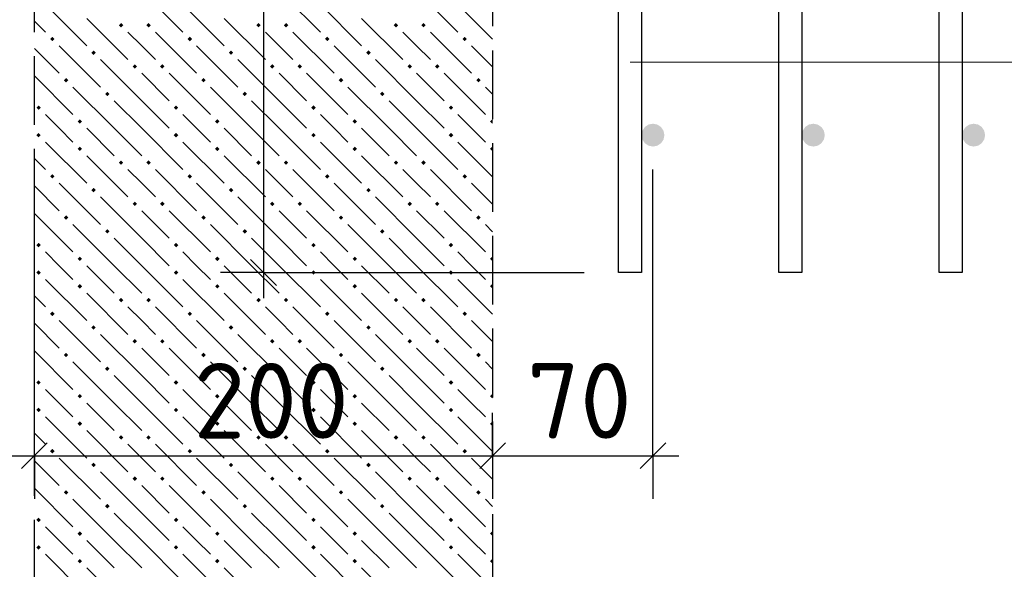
# Model space of a CAD drawing. Header units: millimetres. Extents: x 40580 to 1930067, y -240640 to 81020.
# Tile 366 of 656: x 1109942 to 1112808, y -215132 to -213532. Entities that reach past the tile are written whole.
import ezdxf

# ---------------------------------------------------------------- set-up
doc = ezdxf.new("R2010")
doc.units = ezdxf.units.MM
doc.linetypes.add('______2', pattern=[270, 200, -70])
for name, color, linetype, lineweight in [('Standard', 7, 'Continuous', 25), ('Вспомогательная арматура', 52, 'Continuous', 25), ('Позиционная метка номер позиции', 7, 'Continuous', 13), ('Примечания', 7, 'Continuous', 13)]:
    doc.layers.add(name, color=color, linetype=linetype, lineweight=lineweight)
doc.layers.add('Стилевая поверхн.', color=7, linetype='Continuous')
doc.styles.add('ISOCPEUR', font='isocpeur.ttf')

msp = doc.modelspace()

# ---------------------------------------------------------------- hatches: boundary and pattern name
at = {"linetype": 'Continuous', "lineweight": 50, "transparency": 33554687}
for points in [[(1111818.4, -213868.2), (1111815.9, -213855.5), (1111808.7, -213844.6), (1111797.9, -213837.4), (1111785.1, -213834.9), (1111772.3, -213837.4), (1111761.5, -213844.6), (1111754.3, -213855.5), (1111751.8, -213868.2), (1111754.3, -213881), (1111761.5, -213891.8), (1111772.3, -213899), (1111785.1, -213901.5), (1111797.9, -213899), (1111808.7, -213891.8), (1111815.9, -213881)], [(1112285.1, -213868.2), (1112282.6, -213855.5), (1112275.3, -213844.6), (1112264.5, -213837.4), (1112251.8, -213834.9), (1112239, -213837.4), (1112228.2, -213844.6), (1112221, -213855.5), (1112218.4, -213868.2), (1112221, -213881), (1112228.2, -213891.8), (1112239, -213899), (1112251.8, -213901.5), (1112264.5, -213899), (1112275.3, -213891.8), (1112282.6, -213881)], [(1112751.8, -213868.2), (1112749.2, -213855.5), (1112742, -213844.6), (1112731.2, -213837.4), (1112718.4, -213834.9), (1112705.7, -213837.4), (1112694.9, -213844.6), (1112687.6, -213855.5), (1112685.1, -213868.2), (1112687.6, -213881), (1112694.9, -213891.8), (1112705.7, -213899), (1112718.4, -213901.5), (1112731.2, -213899), (1112742, -213891.8), (1112749.2, -213881)]]:
    msp.add_hatch(color=7, dxfattribs=at).paths.add_polyline_path(points)
at = {"layer": 'Стилевая поверхн.', "linetype": 'Continuous', "lineweight": -3, "transparency": 33554687}
for points in [[(1110230.9, -213548.3), (1110237.4, -213541.8), (1110243.9, -213548.3), (1110237.4, -213554.8)], [(1110310.9, -213548.3), (1110317.4, -213541.8), (1110323.9, -213548.3), (1110317.4, -213554.8)], [(1110630.9, -213548.3), (1110637.4, -213541.8), (1110643.9, -213548.3), (1110637.4, -213554.8)], [(1110710.9, -213548.3), (1110717.4, -213541.8), (1110723.9, -213548.3), (1110717.4, -213554.8)], [(1111030.9, -213548.3), (1111037.4, -213541.8), (1111043.9, -213548.3), (1111037.4, -213554.8)], [(1111110.9, -213548.3), (1111117.4, -213541.8), (1111123.9, -213548.3), (1111117.4, -213554.8)], [(1110030.9, -213588.3), (1110037.4, -213581.8), (1110043.9, -213588.3), (1110037.4, -213594.8)], [(1110430.9, -213588.3), (1110437.4, -213581.8), (1110443.9, -213588.3), (1110437.4, -213594.8)], [(1110830.9, -213588.3), (1110837.4, -213581.8), (1110843.9, -213588.3), (1110837.4, -213594.8)], [(1111230.9, -213588.3), (1111237.4, -213581.8), (1111243.9, -213588.3), (1111237.4, -213594.8)], [(1110150.9, -213628.3), (1110157.4, -213621.8), (1110163.9, -213628.3), (1110157.4, -213634.8)], [(1110550.9, -213628.3), (1110557.4, -213621.8), (1110563.9, -213628.3), (1110557.4, -213634.8)], [(1110950.9, -213628.3), (1110957.4, -213621.8), (1110963.9, -213628.3), (1110957.4, -213634.8)], [(1110270.9, -213668.3), (1110277.4, -213661.8), (1110283.9, -213668.3), (1110277.4, -213674.8)], [(1110350.9, -213668.3), (1110357.4, -213661.8), (1110363.9, -213668.3), (1110357.4, -213674.8)], [(1110670.9, -213668.3), (1110677.4, -213661.8), (1110683.9, -213668.3), (1110677.4, -213674.8)], [(1110750.9, -213668.3), (1110757.4, -213661.8), (1110763.9, -213668.3), (1110757.4, -213674.8)], [(1111070.9, -213668.3), (1111077.4, -213661.8), (1111083.9, -213668.3), (1111077.4, -213674.8)], [(1111150.9, -213668.3), (1111157.4, -213661.8), (1111163.9, -213668.3), (1111157.4, -213674.8)], [(1110070.9, -213708.3), (1110077.4, -213701.8), (1110083.9, -213708.3), (1110077.4, -213714.8)], [(1110470.9, -213708.3), (1110477.4, -213701.8), (1110483.9, -213708.3), (1110477.4, -213714.8)], [(1110870.9, -213708.3), (1110877.4, -213701.8), (1110883.9, -213708.3), (1110877.4, -213714.8)], [(1111270.9, -213708.3), (1111277.4, -213701.8), (1111283.9, -213708.3), (1111277.4, -213714.8)], [(1110190.9, -213748.3), (1110197.4, -213741.8), (1110203.9, -213748.3), (1110197.4, -213754.8)], [(1110590.9, -213748.3), (1110597.4, -213741.8), (1110603.9, -213748.3), (1110597.4, -213754.8)], [(1110990.9, -213748.3), (1110997.4, -213741.8), (1111003.9, -213748.3), (1110997.4, -213754.8)], [(1109990.9, -213788.3), (1109997.4, -213781.8), (1110003.9, -213788.3), (1109997.4, -213794.8)], [(1110390.9, -213788.3), (1110397.4, -213781.8), (1110403.9, -213788.3), (1110397.4, -213794.8)], [(1110790.9, -213788.3), (1110797.4, -213781.8), (1110803.9, -213788.3), (1110797.4, -213794.8)], [(1111190.9, -213788.3), (1111197.4, -213781.8), (1111203.9, -213788.3), (1111197.4, -213794.8)], [(1110110.9, -213828.3), (1110117.4, -213821.8), (1110123.9, -213828.3), (1110117.4, -213834.8)], [(1110510.9, -213828.3), (1110517.4, -213821.8), (1110523.9, -213828.3), (1110517.4, -213834.8)], [(1110910.9, -213828.3), (1110917.4, -213821.8), (1110923.9, -213828.3), (1110917.4, -213834.8)], [(1111310.9, -213828.3), (1111317.4, -213821.8), (1111318.4, -213822.8), (1111318.4, -213833.7), (1111317.4, -213834.8)], [(1109990.9, -213868.3), (1109997.4, -213861.8), (1110003.9, -213868.3), (1109997.4, -213874.8)], [(1110390.9, -213868.3), (1110397.4, -213861.8), (1110403.9, -213868.3), (1110397.4, -213874.8)], [(1110790.9, -213868.3), (1110797.4, -213861.8), (1110803.9, -213868.3), (1110797.4, -213874.8)], [(1111190.9, -213868.3), (1111197.4, -213861.8), (1111203.9, -213868.3), (1111197.4, -213874.8)], [(1110110.9, -213908.3), (1110117.4, -213901.8), (1110123.9, -213908.3), (1110117.4, -213914.8)], [(1110510.9, -213908.3), (1110517.4, -213901.8), (1110523.9, -213908.3), (1110517.4, -213914.8)], [(1110910.9, -213908.3), (1110917.4, -213901.8), (1110923.9, -213908.3), (1110917.4, -213914.8)], [(1111310.9, -213908.3), (1111317.4, -213901.8), (1111318.4, -213902.8), (1111318.4, -213913.7), (1111317.4, -213914.8)], [(1110230.9, -213948.3), (1110237.4, -213941.8), (1110243.9, -213948.3), (1110237.4, -213954.8)], [(1110310.9, -213948.3), (1110317.4, -213941.8), (1110323.9, -213948.3), (1110317.4, -213954.8)], [(1110630.9, -213948.3), (1110637.4, -213941.8), (1110643.9, -213948.3), (1110637.4, -213954.8)], [(1110710.9, -213948.3), (1110717.4, -213941.8), (1110723.9, -213948.3), (1110717.4, -213954.8)], [(1111030.9, -213948.3), (1111037.4, -213941.8), (1111043.9, -213948.3), (1111037.4, -213954.8)], [(1111110.9, -213948.3), (1111117.4, -213941.8), (1111123.9, -213948.3), (1111117.4, -213954.8)], [(1110030.9, -213988.3), (1110037.4, -213981.8), (1110043.9, -213988.3), (1110037.4, -213994.8)], [(1110430.9, -213988.3), (1110437.4, -213981.8), (1110443.9, -213988.3), (1110437.4, -213994.8)], [(1110830.9, -213988.3), (1110837.4, -213981.8), (1110843.9, -213988.3), (1110837.4, -213994.8)], [(1111230.9, -213988.3), (1111237.4, -213981.8), (1111243.9, -213988.3), (1111237.4, -213994.8)], [(1110150.9, -214028.3), (1110157.4, -214021.8), (1110163.9, -214028.3), (1110157.4, -214034.8)], [(1110550.9, -214028.3), (1110557.4, -214021.8), (1110563.9, -214028.3), (1110557.4, -214034.8)], [(1110950.9, -214028.3), (1110957.4, -214021.8), (1110963.9, -214028.3), (1110957.4, -214034.8)], [(1110270.9, -214068.3), (1110277.4, -214061.8), (1110283.9, -214068.3), (1110277.4, -214074.8)], [(1110350.9, -214068.3), (1110357.4, -214061.8), (1110363.9, -214068.3), (1110357.4, -214074.8)], [(1110670.9, -214068.3), (1110677.4, -214061.8), (1110683.9, -214068.3), (1110677.4, -214074.8)], [(1110750.9, -214068.3), (1110757.4, -214061.8), (1110763.9, -214068.3), (1110757.4, -214074.8)], [(1111070.9, -214068.3), (1111077.4, -214061.8), (1111083.9, -214068.3), (1111077.4, -214074.8)], [(1111150.9, -214068.3), (1111157.4, -214061.8), (1111163.9, -214068.3), (1111157.4, -214074.8)], [(1110070.9, -214108.3), (1110077.4, -214101.8), (1110083.9, -214108.3), (1110077.4, -214114.8)], [(1110470.9, -214108.3), (1110477.4, -214101.8), (1110483.9, -214108.3), (1110477.4, -214114.8)], [(1110870.9, -214108.3), (1110877.4, -214101.8), (1110883.9, -214108.3), (1110877.4, -214114.8)], [(1111270.9, -214108.3), (1111277.4, -214101.8), (1111283.9, -214108.3), (1111277.4, -214114.8)], [(1110190.9, -214148.3), (1110197.4, -214141.8), (1110203.9, -214148.3), (1110197.4, -214154.8)], [(1110590.9, -214148.3), (1110597.4, -214141.8), (1110603.9, -214148.3), (1110597.4, -214154.8)], [(1110990.9, -214148.3), (1110997.4, -214141.8), (1111003.9, -214148.3), (1110997.4, -214154.8)], [(1109990.9, -214188.3), (1109997.4, -214181.8), (1110003.9, -214188.3), (1109997.4, -214194.8)], [(1110390.9, -214188.3), (1110397.4, -214181.8), (1110403.9, -214188.3), (1110397.4, -214194.8)], [(1110790.9, -214188.3), (1110797.4, -214181.8), (1110803.9, -214188.3), (1110797.4, -214194.8)], [(1111190.9, -214188.3), (1111197.4, -214181.8), (1111203.9, -214188.3), (1111197.4, -214194.8)], [(1110110.9, -214228.3), (1110117.4, -214221.8), (1110123.9, -214228.3), (1110117.4, -214234.8)], [(1110510.9, -214228.3), (1110517.4, -214221.8), (1110523.9, -214228.3), (1110517.4, -214234.8)], [(1110910.9, -214228.3), (1110917.4, -214221.8), (1110923.9, -214228.3), (1110917.4, -214234.8)], [(1111310.9, -214228.3), (1111317.4, -214221.8), (1111318.4, -214222.8), (1111318.4, -214233.7), (1111317.4, -214234.8)], [(1109990.9, -214268.3), (1109997.4, -214261.8), (1110003.9, -214268.3), (1109997.4, -214274.8)], [(1110390.9, -214268.3), (1110397.4, -214261.8), (1110403.9, -214268.3), (1110397.4, -214274.8)], [(1110790.9, -214268.3), (1110797.4, -214261.8), (1110803.9, -214268.3), (1110797.4, -214274.8)], [(1111190.9, -214268.3), (1111197.4, -214261.8), (1111203.9, -214268.3), (1111197.4, -214274.8)], [(1110110.9, -214308.3), (1110117.4, -214301.8), (1110123.9, -214308.3), (1110117.4, -214314.8)], [(1110510.9, -214308.3), (1110517.4, -214301.8), (1110523.9, -214308.3), (1110517.4, -214314.8)], [(1110910.9, -214308.3), (1110917.4, -214301.8), (1110923.9, -214308.3), (1110917.4, -214314.8)], [(1111310.9, -214308.3), (1111317.4, -214301.8), (1111318.4, -214302.8), (1111318.4, -214313.7), (1111317.4, -214314.8)], [(1110230.9, -214348.3), (1110237.4, -214341.8), (1110243.9, -214348.3), (1110237.4, -214354.8)], [(1110310.9, -214348.3), (1110317.4, -214341.8), (1110323.9, -214348.3), (1110317.4, -214354.8)], [(1110630.9, -214348.3), (1110637.4, -214341.8), (1110643.9, -214348.3), (1110637.4, -214354.8)], [(1110710.9, -214348.3), (1110717.4, -214341.8), (1110723.9, -214348.3), (1110717.4, -214354.8)], [(1111030.9, -214348.3), (1111037.4, -214341.8), (1111043.9, -214348.3), (1111037.4, -214354.8)], [(1111110.9, -214348.3), (1111117.4, -214341.8), (1111123.9, -214348.3), (1111117.4, -214354.8)], [(1110030.9, -214388.3), (1110037.4, -214381.8), (1110043.9, -214388.3), (1110037.4, -214394.8)], [(1110430.9, -214388.3), (1110437.4, -214381.8), (1110443.9, -214388.3), (1110437.4, -214394.8)], [(1110830.9, -214388.3), (1110837.4, -214381.8), (1110843.9, -214388.3), (1110837.4, -214394.8)], [(1111230.9, -214388.3), (1111237.4, -214381.8), (1111243.9, -214388.3), (1111237.4, -214394.8)], [(1110150.9, -214428.3), (1110157.4, -214421.8), (1110163.9, -214428.3), (1110157.4, -214434.8)], [(1110550.9, -214428.3), (1110557.4, -214421.8), (1110563.9, -214428.3), (1110557.4, -214434.8)], [(1110950.9, -214428.3), (1110957.4, -214421.8), (1110963.9, -214428.3), (1110957.4, -214434.8)], [(1110270.9, -214468.3), (1110277.4, -214461.8), (1110283.9, -214468.3), (1110277.4, -214474.8)], [(1110350.9, -214468.3), (1110357.4, -214461.8), (1110363.9, -214468.3), (1110357.4, -214474.8)], [(1110670.9, -214468.3), (1110677.4, -214461.8), (1110683.9, -214468.3), (1110677.4, -214474.8)], [(1110750.9, -214468.3), (1110757.4, -214461.8), (1110763.9, -214468.3), (1110757.4, -214474.8)], [(1111070.9, -214468.3), (1111077.4, -214461.8), (1111083.9, -214468.3), (1111077.4, -214474.8)], [(1111150.9, -214468.3), (1111157.4, -214461.8), (1111163.9, -214468.3), (1111157.4, -214474.8)], [(1110070.9, -214508.3), (1110077.4, -214501.8), (1110083.9, -214508.3), (1110077.4, -214514.8)], [(1110470.9, -214508.3), (1110477.4, -214501.8), (1110483.9, -214508.3), (1110477.4, -214514.8)], [(1110870.9, -214508.3), (1110877.4, -214501.8), (1110883.9, -214508.3), (1110877.4, -214514.8)], [(1111270.9, -214508.3), (1111277.4, -214501.8), (1111283.9, -214508.3), (1111277.4, -214514.8)], [(1110190.9, -214548.3), (1110197.4, -214541.8), (1110203.9, -214548.3), (1110197.4, -214554.8)], [(1110590.9, -214548.3), (1110597.4, -214541.8), (1110603.9, -214548.3), (1110597.4, -214554.8)], [(1110990.9, -214548.3), (1110997.4, -214541.8), (1111003.9, -214548.3), (1110997.4, -214554.8)], [(1109990.9, -214588.3), (1109997.4, -214581.8), (1110003.9, -214588.3), (1109997.4, -214594.8)], [(1110390.9, -214588.3), (1110397.4, -214581.8), (1110403.9, -214588.3), (1110397.4, -214594.8)], [(1110790.9, -214588.3), (1110797.4, -214581.8), (1110803.9, -214588.3), (1110797.4, -214594.8)], [(1111190.9, -214588.3), (1111197.4, -214581.8), (1111203.9, -214588.3), (1111197.4, -214594.8)], [(1110110.9, -214628.3), (1110117.4, -214621.8), (1110123.9, -214628.3), (1110117.4, -214634.8)], [(1110510.9, -214628.3), (1110517.4, -214621.8), (1110523.9, -214628.3), (1110517.4, -214634.8)], [(1110910.9, -214628.3), (1110917.4, -214621.8), (1110923.9, -214628.3), (1110917.4, -214634.8)], [(1111310.9, -214628.3), (1111317.4, -214621.8), (1111318.4, -214622.8), (1111318.4, -214633.7), (1111317.4, -214634.8)], [(1109990.9, -214668.3), (1109997.4, -214661.8), (1110003.9, -214668.3), (1109997.4, -214674.8)], [(1110390.9, -214668.3), (1110397.4, -214661.8), (1110403.9, -214668.3), (1110397.4, -214674.8)], [(1110790.9, -214668.3), (1110797.4, -214661.8), (1110803.9, -214668.3), (1110797.4, -214674.8)], [(1111190.9, -214668.3), (1111197.4, -214661.8), (1111203.9, -214668.3), (1111197.4, -214674.8)], [(1110110.9, -214708.3), (1110117.4, -214701.8), (1110123.9, -214708.3), (1110117.4, -214714.8)], [(1110510.9, -214708.3), (1110517.4, -214701.8), (1110523.9, -214708.3), (1110517.4, -214714.8)], [(1110910.9, -214708.3), (1110917.4, -214701.8), (1110923.9, -214708.3), (1110917.4, -214714.8)], [(1111310.9, -214708.3), (1111317.4, -214701.8), (1111318.4, -214702.8), (1111318.4, -214713.7), (1111317.4, -214714.8)], [(1110230.9, -214748.3), (1110237.4, -214741.8), (1110243.9, -214748.3), (1110237.4, -214754.8)], [(1110310.9, -214748.3), (1110317.4, -214741.8), (1110323.9, -214748.3), (1110317.4, -214754.8)], [(1110630.9, -214748.3), (1110637.4, -214741.8), (1110643.9, -214748.3), (1110637.4, -214754.8)], [(1110710.9, -214748.3), (1110717.4, -214741.8), (1110723.9, -214748.3), (1110717.4, -214754.8)], [(1111030.9, -214748.3), (1111037.4, -214741.8), (1111043.9, -214748.3), (1111037.4, -214754.8)], [(1111110.9, -214748.3), (1111117.4, -214741.8), (1111123.9, -214748.3), (1111117.4, -214754.8)], [(1110030.9, -214788.3), (1110037.4, -214781.8), (1110043.9, -214788.3), (1110037.4, -214794.8)], [(1110430.9, -214788.3), (1110437.4, -214781.8), (1110443.9, -214788.3), (1110437.4, -214794.8)], [(1110830.9, -214788.3), (1110837.4, -214781.8), (1110843.9, -214788.3), (1110837.4, -214794.8)], [(1111230.9, -214788.3), (1111237.4, -214781.8), (1111243.9, -214788.3), (1111237.4, -214794.8)], [(1110150.9, -214828.3), (1110157.4, -214821.8), (1110163.9, -214828.3), (1110157.4, -214834.8)], [(1110550.9, -214828.3), (1110557.4, -214821.8), (1110563.9, -214828.3), (1110557.4, -214834.8)], [(1110950.9, -214828.3), (1110957.4, -214821.8), (1110963.9, -214828.3), (1110957.4, -214834.8)], [(1110270.9, -214868.3), (1110277.4, -214861.8), (1110283.9, -214868.3), (1110277.4, -214874.8)], [(1110350.9, -214868.3), (1110357.4, -214861.8), (1110363.9, -214868.3), (1110357.4, -214874.8)], [(1110670.9, -214868.3), (1110677.4, -214861.8), (1110683.9, -214868.3), (1110677.4, -214874.8)], [(1110750.9, -214868.3), (1110757.4, -214861.8), (1110763.9, -214868.3), (1110757.4, -214874.8)], [(1111070.9, -214868.3), (1111077.4, -214861.8), (1111083.9, -214868.3), (1111077.4, -214874.8)], [(1111150.9, -214868.3), (1111157.4, -214861.8), (1111163.9, -214868.3), (1111157.4, -214874.8)], [(1110070.9, -214908.3), (1110077.4, -214901.8), (1110083.9, -214908.3), (1110077.4, -214914.8)], [(1110470.9, -214908.3), (1110477.4, -214901.8), (1110483.9, -214908.3), (1110477.4, -214914.8)], [(1110870.9, -214908.3), (1110877.4, -214901.8), (1110883.9, -214908.3), (1110877.4, -214914.8)], [(1111270.9, -214908.3), (1111277.4, -214901.8), (1111283.9, -214908.3), (1111277.4, -214914.8)], [(1110190.9, -214948.3), (1110197.4, -214941.8), (1110203.9, -214948.3), (1110197.4, -214954.8)], [(1110590.9, -214948.3), (1110597.4, -214941.8), (1110603.9, -214948.3), (1110597.4, -214954.8)], [(1110990.9, -214948.3), (1110997.4, -214941.8), (1111003.9, -214948.3), (1110997.4, -214954.8)], [(1109990.9, -214988.3), (1109997.4, -214981.8), (1110003.9, -214988.3), (1109997.4, -214994.8)], [(1110390.9, -214988.3), (1110397.4, -214981.8), (1110403.9, -214988.3), (1110397.4, -214994.8)], [(1110790.9, -214988.3), (1110797.4, -214981.8), (1110803.9, -214988.3), (1110797.4, -214994.8)], [(1111190.9, -214988.3), (1111197.4, -214981.8), (1111203.9, -214988.3), (1111197.4, -214994.8)], [(1110110.9, -215028.3), (1110117.4, -215021.8), (1110123.9, -215028.3), (1110117.4, -215034.8)], [(1110510.9, -215028.3), (1110517.4, -215021.8), (1110523.9, -215028.3), (1110517.4, -215034.8)], [(1110910.9, -215028.3), (1110917.4, -215021.8), (1110923.9, -215028.3), (1110917.4, -215034.8)], [(1111310.9, -215028.3), (1111317.4, -215021.8), (1111318.4, -215022.8), (1111318.4, -215033.7), (1111317.4, -215034.8)], [(1109990.9, -215068.3), (1109997.4, -215061.8), (1110003.9, -215068.3), (1109997.4, -215074.8)], [(1110390.9, -215068.3), (1110397.4, -215061.8), (1110403.9, -215068.3), (1110397.4, -215074.8)], [(1110790.9, -215068.3), (1110797.4, -215061.8), (1110803.9, -215068.3), (1110797.4, -215074.8)], [(1111190.9, -215068.3), (1111197.4, -215061.8), (1111203.9, -215068.3), (1111197.4, -215074.8)], [(1110110.9, -215108.3), (1110117.4, -215101.8), (1110123.9, -215108.3), (1110117.4, -215114.8)], [(1110510.9, -215108.3), (1110517.4, -215101.8), (1110523.9, -215108.3), (1110517.4, -215114.8)], [(1110910.9, -215108.3), (1110917.4, -215101.8), (1110923.9, -215108.3), (1110917.4, -215114.8)], [(1111310.9, -215108.3), (1111317.4, -215101.8), (1111318.4, -215102.8), (1111318.4, -215113.7), (1111317.4, -215114.8)]]:
    msp.add_hatch(color=7, dxfattribs=at).paths.add_polyline_path(points, flags=16)

# ---------------------------------------------------------------- linework, layer by layer
at = {"layer": 'Standard', "color": 7, "linetype": 'Continuous', "lineweight": -3, "transparency": 33554687}
for p, q in [((1110651.8, -212001.5), (1110651.8, -214268.2)), ((1110651.8, -214268.2), (1110651.8, -214343.2)), ((1109518.4, -214801.5), (1109985.1, -214801.5)), ((1109985.1, -214801.5), (1111318.4, -214801.5)), ((1111318.4, -214801.5), (1111785.1, -214801.5)), ((1111785.1, -214801.5), (1111860.1, -214801.5))]:
    msp.add_line(p, q, dxfattribs=at)
at = {"layer": 'Standard', "color": 251, "linetype": 'Continuous', "lineweight": -3, "true_color": 0x656565, "transparency": 33554687}
for p, q in [((1111785.1, -214801.5), (1111785.1, -213968.2)), ((1110651.8, -214268.2), (1110526.8, -214268.2)), ((1110651.8, -214268.2), (1110776.8, -214268.2)), ((1110651.8, -214268.2), (1111585.1, -214268.2)), ((1109985.1, -214801.5), (1109985.1, -214676.5)), ((1111318.4, -214801.5), (1111318.4, -214676.5)), ((1111785.1, -214801.5), (1111785.1, -214676.5)), ((1109985.1, -214801.5), (1109985.1, -214926.5)), ((1111318.4, -214801.5), (1111318.4, -214926.5)), ((1111318.4, -214801.5), (1111318.4, -214801.5)), ((1111785.1, -214801.5), (1111785.1, -214926.5))]:
    msp.add_line(p, q, dxfattribs=at)
at = {"layer": 'Standard', "color": 7, "linetype": 'Continuous', "lineweight": 25, "transparency": 33554687}
for p, q in [((1110614.3, -214230.7), (1110689.3, -214305.7)), ((1109947.6, -214839), (1110022.6, -214764)), ((1111280.9, -214839), (1111355.9, -214764)), ((1111747.6, -214839), (1111822.6, -214764))]:
    msp.add_line(p, q, dxfattribs=at)
at = {"layer": 'Standard', "color": 251, "linetype": 'Continuous', "lineweight": -3, "true_color": 0x656565, "transparency": 33554687}
msp.add_lwpolyline([(1109985.1, -214801.5), (1109985.1, -214784.5), (1109985.1, -214784.5), (1109985.1, -214784.5), (1109985.1, -214784.5), (1109985.1, -214339.4), (1109985.1, -214339.4), (1109985.1, -213968.2)], dxfattribs=at)
at = {"layer": 'Вспомогательная арматура', "color": 7, "linetype": 'Continuous', "lineweight": 25, "transparency": 33554687}
for points in [[(1111751.8, -210268.2), (1111751.8, -214268.2), (1111685.1, -214268.2), (1111685.1, -210268.2), (1111751.8, -210268.2)], [(1111751.8, -210268.2), (1111751.8, -214268.2), (1111685.1, -214268.2), (1111685.1, -210268.2), (1111751.8, -210268.2)], [(1112218.4, -210268.2), (1112218.4, -214268.2), (1112151.8, -214268.2), (1112151.8, -210268.2), (1112218.4, -210268.2)], [(1112218.4, -210268.2), (1112218.4, -214268.2), (1112151.8, -214268.2), (1112151.8, -210268.2), (1112218.4, -210268.2)], [(1112685.1, -210268.2), (1112685.1, -214268.2), (1112618.4, -214268.2), (1112618.4, -210268.2), (1112685.1, -210268.2)], [(1112685.1, -210268.2), (1112685.1, -214268.2), (1112618.4, -214268.2), (1112618.4, -210268.2), (1112685.1, -210268.2)]]:
    msp.add_lwpolyline(points, dxfattribs=at)
at = {"layer": 'Позиционная метка номер позиции', "color": 7, "linetype": 'Continuous', "lineweight": 13, "transparency": 33554687}
msp.add_lwpolyline([(1111718.4, -213655.4), (1113518.4, -213655.4), (1113518.4, -215122.1), (1115051.8, -215122.1)], dxfattribs=at)
at = {"layer": 'Примечания', "color": 253, "linetype": '______2', "lineweight": -3, "true_color": 0xababab, "transparency": 33554687}
for p, q in [((1109985.1, -221668.2), (1109985.1, -212001.5)), ((1111318.4, -212001.5), (1111318.4, -221668.2))]:
    msp.add_line(p, q, dxfattribs=at)
at = {"layer": 'Стилевая поверхн.', "color": 9, "linetype": 'Continuous', "lineweight": -3, "true_color": 0xc7c7c7, "transparency": 33554687}
for p, q in [((1110297.4, -213448.3), (1110417.4, -213568.3)), ((1110697.4, -213448.3), (1110817.4, -213568.3)), ((1111097.4, -213448.3), (1111217.4, -213568.3)), ((1110017.4, -213488.3), (1110137.4, -213608.3)), ((1110417.4, -213488.3), (1110537.4, -213608.3)), ((1110817.4, -213488.3), (1110937.4, -213608.3)), ((1111217.4, -213488.3), (1111318.4, -213589.3)), ((1110137.4, -213528.3), (1110257.4, -213648.3)), ((1110537.4, -213528.3), (1110657.4, -213648.3)), ((1110937.4, -213528.3), (1111057.4, -213648.3)), ((1109985.1, -213536), (1110017.4, -213568.3)), ((1110297.4, -213608.3), (1110257.4, -213568.3)), ((1110337.4, -213568.3), (1110457.4, -213688.3)), ((1110697.4, -213608.3), (1110657.4, -213568.3)), ((1110737.4, -213568.3), (1110857.4, -213688.3)), ((1111097.4, -213608.3), (1111057.4, -213568.3)), ((1111137.4, -213568.3), (1111257.4, -213688.3)), ((1109985.1, -213616), (1110057.4, -213688.3)), ((1110057.4, -213608.3), (1110177.4, -213728.3)), ((1110337.4, -213648.3), (1110297.4, -213608.3)), ((1110457.4, -213608.3), (1110577.4, -213728.3)), ((1110737.4, -213648.3), (1110697.4, -213608.3)), ((1110857.4, -213608.3), (1110977.4, -213728.3)), ((1111137.4, -213648.3), (1111097.4, -213608.3)), ((1111257.4, -213608.3), (1111318.4, -213669.3)), ((1110297.4, -213768.3), (1110177.4, -213648.3)), ((1110697.4, -213768.3), (1110577.4, -213648.3)), ((1111097.4, -213768.3), (1110977.4, -213648.3)), ((1109985.1, -213696), (1110097.4, -213808.3)), ((1110297.4, -213688.3), (1110377.4, -213768.3)), ((1110377.4, -213688.3), (1110497.4, -213808.3)), ((1110697.4, -213688.3), (1110777.4, -213768.3)), ((1110777.4, -213688.3), (1110897.4, -213808.3)), ((1111097.4, -213688.3), (1111177.4, -213768.3)), ((1111177.4, -213688.3), (1111297.4, -213808.3)), ((1110217.4, -213848.3), (1110097.4, -213728.3)), ((1110617.4, -213848.3), (1110497.4, -213728.3)), ((1111017.4, -213848.3), (1110897.4, -213728.3)), ((1111318.4, -213749.3), (1111297.4, -213728.3)), ((1110217.4, -213768.3), (1110297.4, -213848.3)), ((1110297.4, -213768.3), (1110377.4, -213848.3)), ((1110617.4, -213768.3), (1110697.4, -213848.3)), ((1110697.4, -213768.3), (1110777.4, -213848.3)), ((1111017.4, -213768.3), (1111097.4, -213848.3)), ((1111097.4, -213768.3), (1111177.4, -213848.3)), ((1110057.4, -213848.3), (1110017.4, -213808.3)), ((1110457.4, -213848.3), (1110417.4, -213808.3)), ((1110857.4, -213848.3), (1110817.4, -213808.3)), ((1111257.4, -213848.3), (1111217.4, -213808.3)), ((1110097.4, -213888.3), (1110057.4, -213848.3)), ((1110137.4, -213848.3), (1110217.4, -213928.3)), ((1110217.4, -213848.3), (1110297.4, -213928.3)), ((1110297.4, -213848.3), (1110417.4, -213968.3)), ((1110497.4, -213888.3), (1110457.4, -213848.3)), ((1110537.4, -213848.3), (1110617.4, -213928.3)), ((1110617.4, -213848.3), (1110697.4, -213928.3)), ((1110697.4, -213848.3), (1110817.4, -213968.3)), ((1110897.4, -213888.3), (1110857.4, -213848.3)), ((1110937.4, -213848.3), (1111017.4, -213928.3)), ((1111017.4, -213848.3), (1111097.4, -213928.3)), ((1111097.4, -213848.3), (1111217.4, -213968.3)), ((1111297.4, -213888.3), (1111257.4, -213848.3)), ((1110017.4, -213888.3), (1110137.4, -214008.3)), ((1110417.4, -213888.3), (1110537.4, -214008.3)), ((1110817.4, -213888.3), (1110937.4, -214008.3)), ((1111217.4, -213888.3), (1111318.4, -213989.3)), ((1109985.1, -213936), (1110017.4, -213968.3)), ((1110137.4, -213928.3), (1110257.4, -214048.3)), ((1110537.4, -213928.3), (1110657.4, -214048.3)), ((1110937.4, -213928.3), (1111057.4, -214048.3)), ((1110297.4, -214008.3), (1110257.4, -213968.3)), ((1110337.4, -213968.3), (1110457.4, -214088.3)), ((1110697.4, -214008.3), (1110657.4, -213968.3)), ((1110737.4, -213968.3), (1110857.4, -214088.3)), ((1111097.4, -214008.3), (1111057.4, -213968.3)), ((1111137.4, -213968.3), (1111257.4, -214088.3)), ((1109985.1, -214016), (1110057.4, -214088.3)), ((1110057.4, -214008.3), (1110177.4, -214128.3)), ((1110337.4, -214048.3), (1110297.4, -214008.3)), ((1110457.4, -214008.3), (1110577.4, -214128.3)), ((1110737.4, -214048.3), (1110697.4, -214008.3)), ((1110857.4, -214008.3), (1110977.4, -214128.3)), ((1111137.4, -214048.3), (1111097.4, -214008.3)), ((1111257.4, -214008.3), (1111318.4, -214069.3)), ((1110297.4, -214168.3), (1110177.4, -214048.3)), ((1110697.4, -214168.3), (1110577.4, -214048.3)), ((1111097.4, -214168.3), (1110977.4, -214048.3)), ((1109985.1, -214096), (1110097.4, -214208.3)), ((1110297.4, -214088.3), (1110377.4, -214168.3)), ((1110377.4, -214088.3), (1110497.4, -214208.3)), ((1110697.4, -214088.3), (1110777.4, -214168.3)), ((1110777.4, -214088.3), (1110897.4, -214208.3)), ((1111097.4, -214088.3), (1111177.4, -214168.3)), ((1111177.4, -214088.3), (1111297.4, -214208.3)), ((1110217.4, -214248.3), (1110097.4, -214128.3)), ((1110617.4, -214248.3), (1110497.4, -214128.3)), ((1111017.4, -214248.3), (1110897.4, -214128.3)), ((1111318.4, -214149.3), (1111297.4, -214128.3)), ((1110217.4, -214168.3), (1110297.4, -214248.3)), ((1110297.4, -214168.3), (1110377.4, -214248.3)), ((1110617.4, -214168.3), (1110697.4, -214248.3)), ((1110697.4, -214168.3), (1110777.4, -214248.3)), ((1111017.4, -214168.3), (1111097.4, -214248.3)), ((1111097.4, -214168.3), (1111177.4, -214248.3)), ((1110057.4, -214248.3), (1110017.4, -214208.3)), ((1110457.4, -214248.3), (1110417.4, -214208.3)), ((1110857.4, -214248.3), (1110817.4, -214208.3)), ((1111257.4, -214248.3), (1111217.4, -214208.3)), ((1110097.4, -214288.3), (1110057.4, -214248.3)), ((1110137.4, -214248.3), (1110217.4, -214328.3)), ((1110217.4, -214248.3), (1110297.4, -214328.3)), ((1110297.4, -214248.3), (1110417.4, -214368.3)), ((1110497.4, -214288.3), (1110457.4, -214248.3)), ((1110537.4, -214248.3), (1110617.4, -214328.3)), ((1110617.4, -214248.3), (1110697.4, -214328.3)), ((1110697.4, -214248.3), (1110817.4, -214368.3)), ((1110897.4, -214288.3), (1110857.4, -214248.3)), ((1110937.4, -214248.3), (1111017.4, -214328.3)), ((1111017.4, -214248.3), (1111097.4, -214328.3)), ((1111097.4, -214248.3), (1111217.4, -214368.3)), ((1111297.4, -214288.3), (1111257.4, -214248.3)), ((1110017.4, -214288.3), (1110137.4, -214408.3)), ((1110417.4, -214288.3), (1110537.4, -214408.3)), ((1110817.4, -214288.3), (1110937.4, -214408.3)), ((1111217.4, -214288.3), (1111318.4, -214389.3)), ((1109985.1, -214336), (1110017.4, -214368.3)), ((1110137.4, -214328.3), (1110257.4, -214448.3)), ((1110537.4, -214328.3), (1110657.4, -214448.3)), ((1110937.4, -214328.3), (1111057.4, -214448.3)), ((1110297.4, -214408.3), (1110257.4, -214368.3)), ((1110337.4, -214368.3), (1110457.4, -214488.3)), ((1110697.4, -214408.3), (1110657.4, -214368.3)), ((1110737.4, -214368.3), (1110857.4, -214488.3)), ((1111097.4, -214408.3), (1111057.4, -214368.3)), ((1111137.4, -214368.3), (1111257.4, -214488.3)), ((1109985.1, -214416), (1110057.4, -214488.3)), ((1110057.4, -214408.3), (1110177.4, -214528.3)), ((1110337.4, -214448.3), (1110297.4, -214408.3)), ((1110457.4, -214408.3), (1110577.4, -214528.3)), ((1110737.4, -214448.3), (1110697.4, -214408.3)), ((1110857.4, -214408.3), (1110977.4, -214528.3)), ((1111137.4, -214448.3), (1111097.4, -214408.3)), ((1111257.4, -214408.3), (1111318.4, -214469.3)), ((1110297.4, -214568.3), (1110177.4, -214448.3)), ((1110697.4, -214568.3), (1110577.4, -214448.3)), ((1111097.4, -214568.3), (1110977.4, -214448.3)), ((1109985.1, -214496), (1110097.4, -214608.3)), ((1110297.4, -214488.3), (1110377.4, -214568.3)), ((1110377.4, -214488.3), (1110497.4, -214608.3)), ((1110697.4, -214488.3), (1110777.4, -214568.3)), ((1110777.4, -214488.3), (1110897.4, -214608.3)), ((1111097.4, -214488.3), (1111177.4, -214568.3)), ((1111177.4, -214488.3), (1111297.4, -214608.3)), ((1110217.4, -214648.3), (1110097.4, -214528.3)), ((1110617.4, -214648.3), (1110497.4, -214528.3)), ((1111017.4, -214648.3), (1110897.4, -214528.3)), ((1111318.4, -214549.3), (1111297.4, -214528.3)), ((1110217.4, -214568.3), (1110297.4, -214648.3)), ((1110297.4, -214568.3), (1110377.4, -214648.3)), ((1110617.4, -214568.3), (1110697.4, -214648.3)), ((1110697.4, -214568.3), (1110777.4, -214648.3)), ((1111017.4, -214568.3), (1111097.4, -214648.3)), ((1111097.4, -214568.3), (1111177.4, -214648.3)), ((1110057.4, -214648.3), (1110017.4, -214608.3)), ((1110457.4, -214648.3), (1110417.4, -214608.3)), ((1110857.4, -214648.3), (1110817.4, -214608.3)), ((1111257.4, -214648.3), (1111217.4, -214608.3)), ((1110097.4, -214688.3), (1110057.4, -214648.3)), ((1110137.4, -214648.3), (1110217.4, -214728.3)), ((1110217.4, -214648.3), (1110297.4, -214728.3)), ((1110297.4, -214648.3), (1110417.4, -214768.3)), ((1110497.4, -214688.3), (1110457.4, -214648.3)), ((1110537.4, -214648.3), (1110617.4, -214728.3)), ((1110617.4, -214648.3), (1110697.4, -214728.3)), ((1110697.4, -214648.3), (1110817.4, -214768.3)), ((1110897.4, -214688.3), (1110857.4, -214648.3)), ((1110937.4, -214648.3), (1111017.4, -214728.3)), ((1111017.4, -214648.3), (1111097.4, -214728.3)), ((1111097.4, -214648.3), (1111217.4, -214768.3)), ((1111297.4, -214688.3), (1111257.4, -214648.3)), ((1110017.4, -214688.3), (1110137.4, -214808.3)), ((1110417.4, -214688.3), (1110537.4, -214808.3)), ((1110817.4, -214688.3), (1110937.4, -214808.3)), ((1111217.4, -214688.3), (1111318.4, -214789.3)), ((1109985.1, -214736), (1110017.4, -214768.3)), ((1110137.4, -214728.3), (1110257.4, -214848.3)), ((1110537.4, -214728.3), (1110657.4, -214848.3)), ((1110937.4, -214728.3), (1111057.4, -214848.3)), ((1110297.4, -214808.3), (1110257.4, -214768.3)), ((1110337.4, -214768.3), (1110457.4, -214888.3)), ((1110697.4, -214808.3), (1110657.4, -214768.3)), ((1110737.4, -214768.3), (1110857.4, -214888.3)), ((1111097.4, -214808.3), (1111057.4, -214768.3)), ((1111137.4, -214768.3), (1111257.4, -214888.3)), ((1109985.1, -214816), (1110057.4, -214888.3)), ((1110057.4, -214808.3), (1110177.4, -214928.3)), ((1110337.4, -214848.3), (1110297.4, -214808.3)), ((1110457.4, -214808.3), (1110577.4, -214928.3)), ((1110737.4, -214848.3), (1110697.4, -214808.3)), ((1110857.4, -214808.3), (1110977.4, -214928.3)), ((1111137.4, -214848.3), (1111097.4, -214808.3)), ((1111257.4, -214808.3), (1111318.4, -214869.3)), ((1110297.4, -214968.3), (1110177.4, -214848.3)), ((1110697.4, -214968.3), (1110577.4, -214848.3)), ((1111097.4, -214968.3), (1110977.4, -214848.3)), ((1109985.1, -214896), (1110097.4, -215008.3)), ((1110297.4, -214888.3), (1110377.4, -214968.3)), ((1110377.4, -214888.3), (1110497.4, -215008.3)), ((1110697.4, -214888.3), (1110777.4, -214968.3)), ((1110777.4, -214888.3), (1110897.4, -215008.3)), ((1111097.4, -214888.3), (1111177.4, -214968.3)), ((1111177.4, -214888.3), (1111297.4, -215008.3)), ((1110217.4, -215048.3), (1110097.4, -214928.3)), ((1110617.4, -215048.3), (1110497.4, -214928.3)), ((1111017.4, -215048.3), (1110897.4, -214928.3)), ((1111318.4, -214949.3), (1111297.4, -214928.3)), ((1110217.4, -214968.3), (1110297.4, -215048.3)), ((1110297.4, -214968.3), (1110377.4, -215048.3)), ((1110617.4, -214968.3), (1110697.4, -215048.3)), ((1110697.4, -214968.3), (1110777.4, -215048.3)), ((1111017.4, -214968.3), (1111097.4, -215048.3)), ((1111097.4, -214968.3), (1111177.4, -215048.3)), ((1110057.4, -215048.3), (1110017.4, -215008.3)), ((1110457.4, -215048.3), (1110417.4, -215008.3)), ((1110857.4, -215048.3), (1110817.4, -215008.3)), ((1111257.4, -215048.3), (1111217.4, -215008.3)), ((1110097.4, -215088.3), (1110057.4, -215048.3)), ((1110137.4, -215048.3), (1110217.4, -215128.3)), ((1110217.4, -215048.3), (1110297.4, -215128.3)), ((1110297.4, -215048.3), (1110417.4, -215168.3)), ((1110497.4, -215088.3), (1110457.4, -215048.3)), ((1110537.4, -215048.3), (1110617.4, -215128.3)), ((1110617.4, -215048.3), (1110697.4, -215128.3)), ((1110697.4, -215048.3), (1110817.4, -215168.3)), ((1110897.4, -215088.3), (1110857.4, -215048.3)), ((1110937.4, -215048.3), (1111017.4, -215128.3)), ((1111017.4, -215048.3), (1111097.4, -215128.3)), ((1111097.4, -215048.3), (1111217.4, -215168.3)), ((1111297.4, -215088.3), (1111257.4, -215048.3)), ((1110017.4, -215088.3), (1110137.4, -215208.3)), ((1110417.4, -215088.3), (1110537.4, -215208.3)), ((1110817.4, -215088.3), (1110937.4, -215208.3)), ((1111217.4, -215088.3), (1111318.4, -215189.3)), ((1110137.4, -215128.3), (1110257.4, -215248.3)), ((1110537.4, -215128.3), (1110657.4, -215248.3)), ((1110937.4, -215128.3), (1111057.4, -215248.3))]:
    msp.add_line(p, q, dxfattribs=at)

# ---------------------------------------------------------------- texts
at = {"layer": 'Standard', "color": 7, "linetype": 'Continuous', "lineweight": 25, "transparency": 33554687, "char_height": 220, "attachment_point": 7, "style": 'ISOCPEUR'}
for s, insert, width in [('200', (1110448.5, -214751.5), 531.96), ('70', (1111418.8, -214751.5), 391.305)]:
    msp.add_mtext(s, dxfattribs=dict(at, insert=insert, width=width))

doc.saveas('drawing.dxf')
